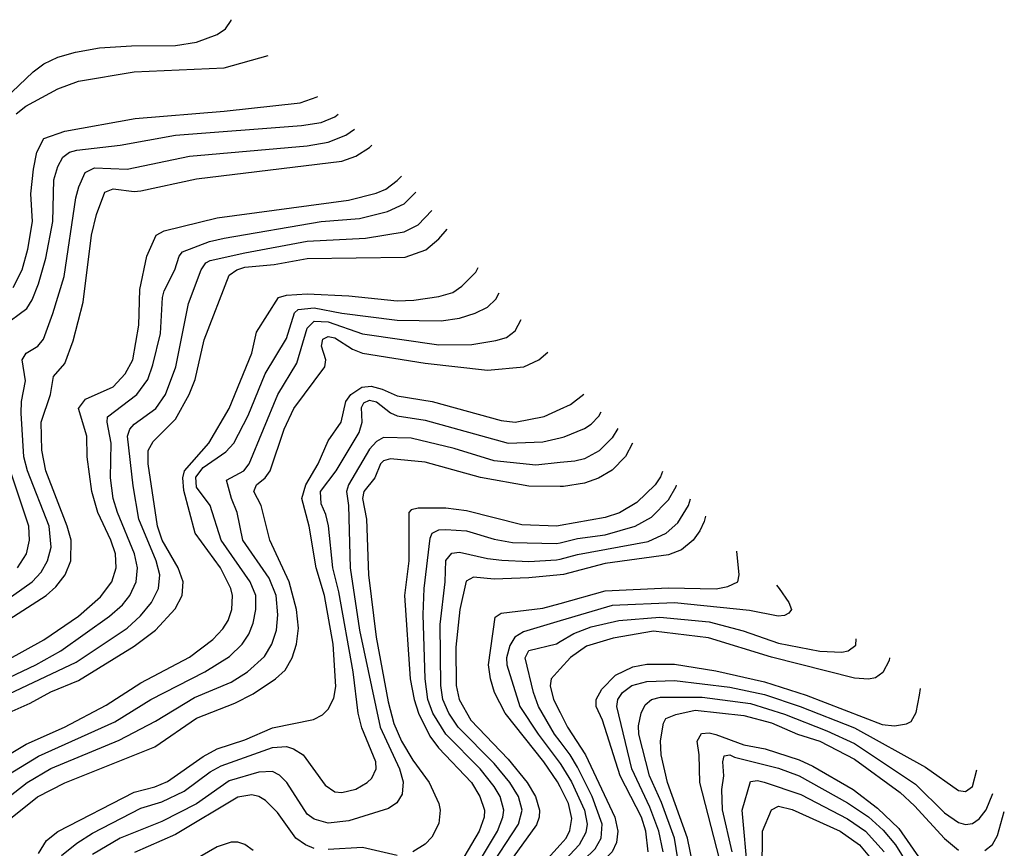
# Model space of a CAD drawing. Header units: inches. Extents: x 990535 to 1117859, y 769386 to 892122.
# Tile 281 of 656: x 1028440 to 1031282, y 882000 to 884392. Entities that reach past the tile are written whole.
import ezdxf

# ---------------------------------------------------------------- set-up
doc = ezdxf.new("R2010")
doc.units = ezdxf.units.IN
doc.header["$MEASUREMENT"] = 0
doc.layers.add('B0828', color=7, linetype='Continuous')
doc.layers.add('B0838', color=7, linetype='Continuous')

msp = doc.modelspace()

# ---------------------------------------------------------------- linework, layer by layer
at = {"layer": 'B0828', "color": 5}
for points, elevation in [([(1028417.1, 884182.9), (1028478.6, 884241.4), (1028510, 884264.6), (1028550, 884284.5), (1028601.2, 884298.8), (1028670.6, 884310.6), (1028762.8, 884317.2), (1028890, 884318.1), (1028950, 884327.3), (1029010, 884349.6), (1029034.2, 884365.8), (1029050.4, 884389.6), (1029050.7, 884392.3)], 4940), ([(1028430, 884120.6), (1028457.7, 884142.3), (1028550, 884192.3), (1028610, 884214.9), (1028770, 884241.7), (1029030, 884253.1), (1029157.2, 884288.7)], 4920), ([(1028421, 883619), (1028447.4, 883670), (1028463.7, 883730), (1028477.1, 883810), (1028471.9, 883890), (1028479.7, 883960.3), (1028489.3, 884010), (1028510, 884049.6), (1028570, 884070.9), (1028772.9, 884107.1), (1029030, 884127.9), (1029250, 884152.6), (1029298.9, 884170), (1029300.1, 884170.7)], 4880), ([(1028390, 883506.6), (1028461, 883559), (1028476.2, 883583.8), (1028494.5, 883630), (1028515.8, 883704.2), (1028535.4, 883810), (1028538.6, 883930), (1028550, 883968.1), (1028564.5, 883995.5), (1028584.2, 884010), (1028604.8, 884015.2), (1028729.9, 884030.1), (1028890, 884058.5), (1029253.1, 884086.9), (1029310, 884095.9), (1029350, 884111.8), (1029359.1, 884119.6)], 4860), ([(1028250.3, 882610), (1028476.1, 882770), (1028502.4, 882797.6), (1028520.5, 882830), (1028530.8, 882870), (1028524.7, 882930), (1028463, 883090), (1028451.9, 883130), (1028443.9, 883256.1), (1028445.2, 883290), (1028456.9, 883350), (1028447.4, 883410), (1028458.6, 883430), (1028492.8, 883450), (1028508.4, 883470), (1028536.1, 883543.9), (1028568.6, 883651.4), (1028602.2, 883877.8), (1028610.7, 883910), (1028629.2, 883950.8), (1028655.8, 883964.2), (1028750, 883960.8), (1028930, 883998), (1029270, 884027.7), (1029330, 884038.4), (1029381.2, 884058.8), (1029406.7, 884076)], 4840), ([(1028270, 882572.2), (1028516.4, 882730), (1028544.6, 882755.4), (1028571.5, 882790), (1028587.4, 882830), (1028588.5, 882890), (1028577.4, 882930), (1028515.3, 883090), (1028504.2, 883150), (1028501.8, 883230), (1028528.5, 883310), (1028537.4, 883362.6), (1028570, 883400.2), (1028594.3, 883465.7), (1028623.5, 883576.5), (1028647.7, 883770), (1028661.9, 883830), (1028685.9, 883894.1), (1028710, 883904.2), (1028770, 883896.1), (1028790, 883898.5), (1028950, 883932.7), (1029370, 883983.8), (1029410, 883998.2), (1029450, 884023.3), (1029456.3, 884030.5)], 4820), ([(1028347, 882513), (1028510, 882601.8), (1028609.4, 882670.6), (1028673.5, 882726.5), (1028705.9, 882770), (1028718.4, 882810), (1028716.1, 882850), (1028703.1, 882890), (1028665.8, 882970), (1028647.9, 883030), (1028634.6, 883130), (1028634.1, 883190), (1028610, 883270), (1028630, 883297.2), (1028710, 883332.5), (1028744.1, 883370), (1028766.5, 883410), (1028784.3, 883510), (1028786.4, 883613.6), (1028806.9, 883710), (1028833.5, 883770), (1028857.3, 883782.7), (1029010, 883820.2), (1029388.8, 883871.2), (1029468.8, 883891.2), (1029496.8, 883903.2), (1029530, 883928.4), (1029541.7, 883940.5)], 4780), ([(1028370, 882475.2), (1028486.6, 882530), (1028558.9, 882570), (1028699, 882670), (1028736.7, 882703.3), (1028758.1, 882730), (1028775.8, 882770), (1028780.1, 882810), (1028771.6, 882850), (1028722, 882970), (1028710.3, 883010), (1028702.1, 883070), (1028703.7, 883170), (1028692.2, 883230), (1028693.9, 883246.1), (1028778.5, 883310), (1028810, 883354), (1028824.5, 883395.5), (1028846.1, 883486.1), (1028851.8, 883590), (1028857.4, 883610), (1028887.6, 883670), (1028900.6, 883710), (1028910, 883722.5), (1028988.3, 883751.7), (1029030, 883761.6), (1029310, 883809.5), (1029421.2, 883818.8), (1029501.4, 883838.6), (1029550, 883861), (1029583.3, 883894.2)], 4760), ([(1028410, 882446.2), (1028602.7, 882537.3), (1028750, 882636), (1028788.9, 882671.1), (1028820.9, 882710), (1028841, 882750), (1028844.9, 882790), (1028833.8, 882830), (1028784, 882950), (1028767.1, 883047.1), (1028751.4, 883190), (1028757.7, 883210), (1028770, 883225.1), (1028832.8, 883270), (1028860.5, 883310), (1028891, 883390), (1028927.1, 883572.9), (1028963.5, 883670), (1028977.7, 883690), (1028990, 883697.3), (1029090, 883719.7), (1029270, 883752.9), (1029438.1, 883761.9), (1029550, 883779.5), (1029590, 883800.3), (1029629.5, 883841.3)], 4740), ([(1028410, 882392.5), (1028470, 882418.9), (1028530, 882452.1), (1028610, 882484.5), (1028770, 882583.4), (1028832.4, 882630), (1028888.7, 882691.3), (1028909.2, 882730), (1028911.5, 882770), (1028897.4, 882810), (1028850.8, 882890), (1028838.1, 882930), (1028810.4, 883110), (1028811.1, 883148.9), (1028825.4, 883174.6), (1028890, 883238.9), (1028929.2, 883310), (1028946.5, 883353.5), (1028972.1, 883467.9), (1029044.8, 883655.2), (1029066.8, 883670), (1029090, 883677.6), (1029174.5, 883685.5), (1029270, 883702.9), (1029553.1, 883706.9), (1029612, 883728), (1029650, 883760.1), (1029673.7, 883787.3)], 4720), ([(1028358.3, 882241.7), (1028459, 882301), (1028569.3, 882350), (1028690, 882414), (1028790, 882478.2), (1028930, 882551.9), (1028997.1, 882602.9), (1029026.3, 882633.7), (1029041.6, 882658.4), (1029052, 882690), (1029054.6, 882730), (1029049.9, 882750), (1029019.9, 882810), (1028947, 882910), (1028913.6, 883033.6), (1028910.8, 883070), (1028916.1, 883090), (1028985.9, 883170), (1029044.4, 883270), (1029109.9, 883430), (1029124, 883490), (1029187.1, 883590), (1029210, 883597.5), (1029270, 883600.7), (1029390, 883595.1), (1029530, 883581.1), (1029577.5, 883582.5), (1029650, 883592.8), (1029690, 883605.2), (1029716.6, 883623.4), (1029756.7, 883663.3), (1029763.8, 883677.4)], 4680), ([(1028390, 882203.1), (1028494, 882266), (1028714.4, 882365.6), (1028818.4, 882430), (1028974.1, 882510), (1029045.8, 882554.2), (1029082.6, 882590), (1029101.3, 882618.7), (1029114.3, 882650), (1029121.6, 882690), (1029121.8, 882730), (1029105.4, 882770), (1029021.6, 882890), (1028989.9, 882990), (1028950, 883042.7), (1028948.4, 883071.6), (1028970, 883099.7), (1029035.5, 883144.5), (1029058.4, 883170), (1029099.5, 883250), (1029149, 883370), (1029210, 883472), (1029233.5, 883546.5), (1029244.2, 883555.8), (1029290, 883560.2), (1029370, 883545.2), (1029530, 883525.3), (1029656.8, 883523.2), (1029709.6, 883530.4), (1029754.5, 883545.5), (1029790, 883562.3), (1029814.6, 883585.4), (1029823.9, 883604.1)], 4660), ([(1028390, 882134.9), (1028461.7, 882190), (1028530, 882230.9), (1028727.1, 882312.9), (1028832.2, 882367.8), (1028944.7, 882435.3), (1029050, 882479.5), (1029097.3, 882510), (1029146.3, 882553.7), (1029168.3, 882590), (1029181.4, 882630), (1029185.5, 882674.5), (1029180.3, 882730), (1029160.6, 882780.6), (1029083.8, 882890), (1029068.2, 882970), (1029051, 883010), (1029036.6, 883063.4), (1029087, 883090), (1029102, 883110), (1029184.9, 883310), (1029239.7, 883400.3), (1029270, 883501.9), (1029290, 883522.4), (1029330, 883519.9), (1029430, 883485.1), (1029650, 883453.8), (1029745.1, 883454.9), (1029814, 883466), (1029845.1, 883474.9), (1029870, 883493.8), (1029887.2, 883526.8)], 4640), ([(1028413.5, 882086.5), (1028491.2, 882148.8), (1028570.4, 882189.6), (1028830, 882293.6), (1028950, 882375.9), (1029060.6, 882419.4), (1029113.7, 882446.3), (1029178.7, 882490), (1029205.9, 882514.1), (1029226.4, 882550), (1029239.1, 882590), (1029244.4, 882635.6), (1029239.4, 882690), (1029218.1, 882770), (1029162, 882890), (1029137.2, 882990), (1029116.3, 883030), (1029123.7, 883050), (1029148.5, 883070), (1029163.3, 883090), (1029203.5, 883210), (1029231.7, 883270), (1029320.4, 883390), (1029323.7, 883410), (1029311.2, 883450), (1029315.3, 883470), (1029330, 883477.6), (1029350, 883473.5), (1029400.9, 883440.9), (1029430, 883429.2), (1029610, 883400.6), (1029790, 883380.9), (1029895.1, 883390), (1029938.6, 883410), (1029964.7, 883432.3)], 4620), ([(1028494.5, 881985.5), (1028517.3, 882022.7), (1028550, 882048.6), (1028770, 882162.2), (1028830, 882177.4), (1028867, 882193), (1028970, 882265.1), (1029010, 882287.3), (1029090, 882313.8), (1029170, 882348.1), (1029288.2, 882371.8), (1029314, 882386), (1029330, 882401.8), (1029346.7, 882433.3), (1029352.9, 882467.1), (1029344.7, 882590), (1029319.6, 882730), (1029296, 882810), (1029275.5, 882930), (1029254.8, 883010), (1029265.8, 883050), (1029301.3, 883110), (1029330, 883176.8), (1029367.6, 883230), (1029381, 883290), (1029396.1, 883310), (1029428.1, 883331.9), (1029454.2, 883334.2), (1029486.1, 883326.1), (1029530, 883306.2), (1029630.3, 883290.3), (1029830, 883235.2), (1029870, 883230.4), (1029953.6, 883246.4), (1030000, 883267.6)], 4580), ([(1028560.7, 881979.3), (1028604.7, 882015.3), (1028650, 882044.2), (1028790, 882116.1), (1028850, 882134.3), (1028915.1, 882164.9), (1028990, 882221.2), (1029021.4, 882238.6), (1029170, 882291.8), (1029210, 882293.9), (1029230, 882287.7), (1029258.4, 882270), (1029322.2, 882182.2), (1029350, 882163.6), (1029370, 882161.2), (1029410, 882170.6), (1029443.4, 882190), (1029456.8, 882203.2), (1029468.9, 882230), (1029468.2, 882250), (1029428.1, 882348.1), (1029417.3, 882390), (1029402.2, 882510), (1029361, 882741), (1029344.4, 882810), (1029331.3, 882931.3), (1029323.8, 882963.8), (1029310, 882995.1), (1029308.8, 883030), (1029353.7, 883090), (1029419.7, 883200.3), (1029428.6, 883230), (1029427.1, 883272.9), (1029433.6, 883286.4), (1029450, 883294.3), (1029470, 883289.4), (1029510, 883257.6), (1029530, 883248.8), (1029610, 883236.5), (1029850, 883169.8), (1029950, 883173.5), (1030000, 883185.5)], 4560), ([(1030000, 883113.6), (1029930, 883106.5), (1029810, 883119.3), (1029694.5, 883154.5), (1029570, 883184.5), (1029490, 883185.9), (1029470, 883175), (1029450, 883152.6), (1029388.7, 883050), (1029383.5, 883030), (1029389.2, 882990), (1029393.7, 882810), (1029420.7, 882630), (1029480.4, 882350), (1029536.2, 882230), (1029547.4, 882192.6), (1029543.7, 882156.3), (1029528.8, 882131.2), (1029504.3, 882115.7), (1029390, 882079.7), (1029330, 882072.7), (1029290, 882084.1), (1029270, 882099.2), (1029210.7, 882190), (1029190, 882211.8), (1029170, 882222.4), (1029130, 882220.6), (1029044.9, 882195.1), (1028950, 882129), (1028850, 882078.1), (1028730.4, 882029.6), (1028650, 881982.8)], 4540), ([(1030000, 883044.5), (1029910, 883046.1), (1029770, 883070.9), (1029610, 883114.7), (1029510, 883124.3), (1029490, 883119.1), (1029481.6, 883110), (1029464.9, 883070), (1029433.3, 883030), (1029429.3, 883010), (1029441, 882950), (1029446.9, 882790), (1029468.8, 882610), (1029503.5, 882423.5), (1029520.4, 882360.4), (1029541.8, 882310), (1029574.9, 882254.9), (1029622.2, 882190), (1029649.9, 882130), (1029653.8, 882110), (1029650, 882072), (1029630, 882032.4), (1029610, 882012), (1029574.8, 881990)], 4520), ([(1028434.1, 882810), (1028459.9, 882850), (1028468.4, 882890), (1028466.2, 882930), (1028412.2, 883092.2)], 4860), ([(1030000, 882931.9), (1029990.1, 882930.1), (1029890, 882934.4), (1029730, 882974.4), (1029670, 882982.6), (1029590, 882982.3), (1029570, 882977.8), (1029563.7, 882970), (1029563.2, 882830), (1029550.5, 882730), (1029566.9, 882490), (1029578.6, 882430), (1029590.8, 882390), (1029623.9, 882323.9), (1029649.4, 882290), (1029743.9, 882190), (1029768.7, 882150), (1029781.3, 882110), (1029781, 882090), (1029766.4, 882050), (1029690, 881921)], 4480), ([(1029690, 881835.1), (1029819.1, 882050), (1029834.6, 882090), (1029837.2, 882110), (1029827.2, 882150), (1029810, 882178.9), (1029769.7, 882230), (1029669.7, 882330), (1029632.8, 882390), (1029618.6, 882430), (1029610.2, 882489.8), (1029604.4, 882675.6), (1029607.3, 882750), (1029624.6, 882895.4), (1029630.6, 882910), (1029650, 882919.5), (1029670, 882920.9), (1029730, 882916.6), (1029810, 882893.1), (1029862.9, 882882.9), (1029990, 882880), (1030000, 882882.5)], 4460), ([(1029790, 881933.3), (1029879.5, 882070), (1029890.2, 882110), (1029880.1, 882150), (1029854.8, 882190), (1029810, 882245.2), (1029705.8, 882350), (1029678.6, 882390), (1029661.3, 882430), (1029655.5, 882470), (1029653.5, 882646.5), (1029668.3, 882770), (1029670, 882831), (1029687.6, 882852.4), (1029710, 882854.8), (1029790, 882836.6), (1029831.8, 882831.8), (1029910, 882828.1), (1029990, 882832.6), (1030000, 882835.3)], 4440), ([(1030000, 882789.9), (1029910, 882780.7), (1029810, 882777.4), (1029750, 882783.3), (1029728.5, 882771.5), (1029710.2, 882690), (1029699.1, 882580.9), (1029700, 882470), (1029708.5, 882430), (1029742.1, 882370), (1029850, 882257.2), (1029905.3, 882190), (1029929.2, 882150), (1029940.3, 882110), (1029939.6, 882090), (1029932.1, 882067.9), (1029814.8, 881905.2)], 4420), ([(1030000, 882178), (1029992.6, 882192.6), (1029952.8, 882250), (1029841.5, 882390), (1029810.9, 882450), (1029799, 882490), (1029793.7, 882530), (1029812.8, 882667.2), (1029830, 882678.9), (1029950, 882693.2), (1030000, 882707.1)], 4380), ([(1030000, 882656.8), (1029894.4, 882625.6), (1029869.7, 882610.3), (1029854.6, 882585.4), (1029845.7, 882550), (1029846.4, 882530), (1029884, 882410), (1029936.6, 882330), (1030000, 882245.6)], 4360), ([(1030000, 882308.4), (1029983.4, 882330), (1029937.7, 882410), (1029922.9, 882450), (1029898.7, 882550), (1029910, 882571.6), (1029989.2, 882590.8), (1030000, 882597.2)], 4340), ([(1030000, 882518.3), (1029974.1, 882490), (1029971.1, 882468.9), (1029981.1, 882430), (1030000, 882392.2)], 4320), ([(1029290, 882000.2), (1029264.8, 882010), (1029237.5, 882030), (1029183.8, 882103.8), (1029150, 882138.1), (1029130, 882150.1), (1029110, 882154.6), (1029070, 882147.8), (1028890, 882040.6), (1028771.4, 881988.6)], 4520), ([(1029114.2, 881994.2), (1029090, 882011.2), (1029070, 882017.9), (1029050, 882018.4), (1029010, 882005), (1028830, 881900.6)], 4480), ([(1029530, 881979.9), (1029430, 882002.6), (1029330, 881996.5)], 4520), ([(1029900.3, 881899.7), (1030000, 882010.8)], 4380)]:
    msp.add_lwpolyline(points, dxfattribs=dict(at, elevation=elevation))
at = {"layer": 'B0838', "color": 5}
for points, elevation in [([(1030000, 883267.6), (1030030, 883281.4), (1030068.3, 883311.5)], 4580), ([(1030000, 883185.5), (1030011.6, 883188.4), (1030070, 883212.4), (1030090, 883225.1), (1030112, 883248), (1030118.8, 883260.2)], 4560), ([(1030166.6, 883211.7), (1030150, 883185.1), (1030112.6, 883147.4), (1030070, 883125), (1030042.1, 883117.9), (1030000, 883113.6)], 4540), ([(1030208.8, 883169.7), (1030188.5, 883131.5), (1030150, 883092.3), (1030110.8, 883069.2), (1030070, 883054.1), (1030010, 883044.3), (1030000, 883044.5)], 4520), ([(1030295.5, 883087.6), (1030290, 883072.5), (1030274.3, 883050), (1030221.9, 882998.1), (1030171.5, 882968.5), (1030130, 882955.3), (1030000, 882931.9)], 4480), ([(1030000, 882882.5), (1030050, 882894.7), (1030130, 882905.3), (1030216.5, 882930), (1030264, 882956), (1030313.3, 883006.7), (1030335.2, 883044.8), (1030336.4, 883048.8)], 4460), ([(1030000, 882835.3), (1030050, 882848.9), (1030254, 882886), (1030306.4, 882910), (1030339.8, 882940.2), (1030370.4, 882989.6), (1030376.5, 883008.7)], 4440), ([(1030419.7, 882959.2), (1030416.2, 882943.8), (1030403.3, 882916.7), (1030383.7, 882890), (1030350, 882861.5), (1030312.9, 882847.1), (1030130, 882822.8), (1030010, 882790.9), (1030000, 882789.9)], 4420), ([(1030000, 882707.1), (1030130, 882743.2), (1030312.7, 882752.7), (1030450.5, 882749.5), (1030484.4, 882755.6), (1030512.9, 882770), (1030517, 882790), (1030509.9, 882857.9)], 4380), ([(1030624.3, 882759.7), (1030632.5, 882750), (1030660.5, 882710), (1030668.4, 882690), (1030660.6, 882679.4), (1030648, 882672), (1030629.8, 882670.2), (1030546.4, 882686.4), (1030330, 882708.9), (1030150, 882701.1), (1030000, 882656.8)], 4360), ([(1030000, 882597.2), (1030039.3, 882620.7), (1030090, 882639.2), (1030170, 882657.7), (1030287.8, 882667.8), (1030430, 882654), (1030528.2, 882628.2), (1030630, 882592.6), (1030750, 882569.5), (1030813.2, 882566.8), (1030831.1, 882570), (1030853.2, 882586.8), (1030854.3, 882605.4)], 4340), ([(1030950.5, 882549.9), (1030950, 882542.7), (1030931.9, 882508.1), (1030910, 882492), (1030890, 882488.2), (1030850, 882491.1), (1030610, 882552.4), (1030428, 882608), (1030270, 882627.4), (1030153.2, 882606.8), (1030076.6, 882583.4), (1030030, 882551.2), (1030000, 882518.3)], 4320), ([(1030253.8, 881990), (1030247.1, 882050), (1030234.9, 882090), (1030173.7, 882210), (1030122, 882370), (1030104.4, 882410), (1030104, 882430), (1030120.2, 882459.8), (1030160, 882500), (1030210, 882524.4), (1030250, 882531.7), (1030330, 882531.6), (1030450, 882512.4), (1030590, 882481.2), (1030710, 882442.5), (1030930, 882357.8), (1030965.7, 882354.3), (1031000.2, 882359.8), (1031013.7, 882366.3), (1031027.5, 882392.5), (1031037.8, 882442.2), (1031040.1, 882461.8)], 4280), ([(1030297.3, 881990), (1030284.7, 882050), (1030259.3, 882119.3), (1030207, 882230), (1030163.5, 882410), (1030166.5, 882430), (1030179.7, 882450), (1030207.2, 882470), (1030250, 882481.8), (1030330, 882485.2), (1030490, 882465.3), (1030590, 882444.3), (1030693.2, 882410), (1030850, 882347.9), (1031054.8, 882234.8), (1031150, 882167.2), (1031170, 882164.6), (1031190, 882178.6), (1031202.8, 882226.9)], 4260), ([(1030340.3, 881970), (1030329.8, 882030), (1030292.5, 882132.5), (1030258.2, 882210), (1030227.7, 882330), (1030226.1, 882353.9), (1030233.8, 882390), (1030245.1, 882414.9), (1030263.6, 882430), (1030290, 882436.9), (1030410, 882436.7), (1030550, 882417.9), (1030647.3, 882387.3), (1030770, 882339.9), (1030850, 882303.1), (1031025.9, 882185.9), (1031110, 882103.2), (1031150, 882074.7), (1031170, 882068.9), (1031190, 882072.1), (1031210, 882085.2), (1031230, 882111.2), (1031249.6, 882158.8)], 4240), ([(1030000, 882392.2), (1030021, 882350), (1030073, 882270), (1030157.8, 882090), (1030166.5, 882050), (1030162.5, 882017.5), (1030150.5, 881990), (1030008.1, 881850), (1030000, 881836.1)], 4320), ([(1030383.9, 881950), (1030367.9, 882030), (1030309.9, 882190.1), (1030291.3, 882270), (1030289.9, 882310.1), (1030298.1, 882361.9), (1030305.3, 882374.7), (1030333.7, 882386.3), (1030390, 882399), (1030530, 882383.3), (1030610, 882362.4), (1030685.5, 882330), (1030749.5, 882309.5), (1030850, 882257.6), (1030981.3, 882161.3), (1031023.1, 882123.1), (1031110, 882028.6), (1031150, 881995.1)], 4220), ([(1030460.5, 881970), (1030403.7, 882190), (1030401.9, 882270), (1030396, 882310), (1030408.6, 882331.4), (1030430, 882333.4), (1030450, 882329.2), (1030530, 882299.1), (1030592.4, 882287.6), (1030690, 882256), (1030730, 882237.5), (1030845.5, 882170), (1030916.6, 882116.6), (1030977.6, 882057.6), (1031108.8, 881868.8)], 4180), ([(1030000, 881900.4), (1030100.8, 881999.2), (1030118.2, 882030), (1030121.7, 882070), (1030092.1, 882150), (1030050, 882234.2), (1030029.5, 882270), (1030000, 882308.4)], 4340), ([(1030000, 882245.6), (1030002.4, 882242.4), (1030032.6, 882192.7), (1030070.9, 882110), (1030078, 882070), (1030074.2, 882045.8), (1030055.5, 882010), (1030000, 881951.7)], 4360), ([(1030496.6, 881990), (1030468.6, 882111.4), (1030466.6, 882170), (1030473, 882210), (1030469.9, 882250.1), (1030473.2, 882266.8), (1030490, 882270.1), (1030503.2, 882263.2), (1030630, 882231.7), (1030690, 882209.5), (1030830, 882131.8), (1030890, 882091.2), (1030932.8, 882052.8), (1030968.4, 882010), (1031099.2, 881799.2)], 4160), ([(1030541.7, 881930), (1030525.2, 882110), (1030550, 882193.5), (1030570, 882195.8), (1030589.1, 882190.9), (1030695.3, 882155.3), (1030830, 882085), (1030882, 882050), (1030935.8, 881990)], 4140), ([(1030000, 882010.8), (1030017.2, 882030), (1030028.5, 882051.5), (1030033.6, 882086.4), (1030024.3, 882130), (1030000, 882178)], 4380), ([(1030583.6, 881930), (1030584.5, 882050), (1030610, 882111.7), (1030630, 882121.8), (1030670, 882112.8), (1030808.2, 882050), (1030864.6, 882010), (1030898.1, 881970)], 4120), ([(1031226.1, 881993.9), (1031248.6, 882011.4), (1031262.3, 882037.7), (1031282.3, 882106.6)], 4220)]:
    msp.add_lwpolyline(points, dxfattribs=dict(at, elevation=elevation))

doc.saveas('drawing.dxf')
